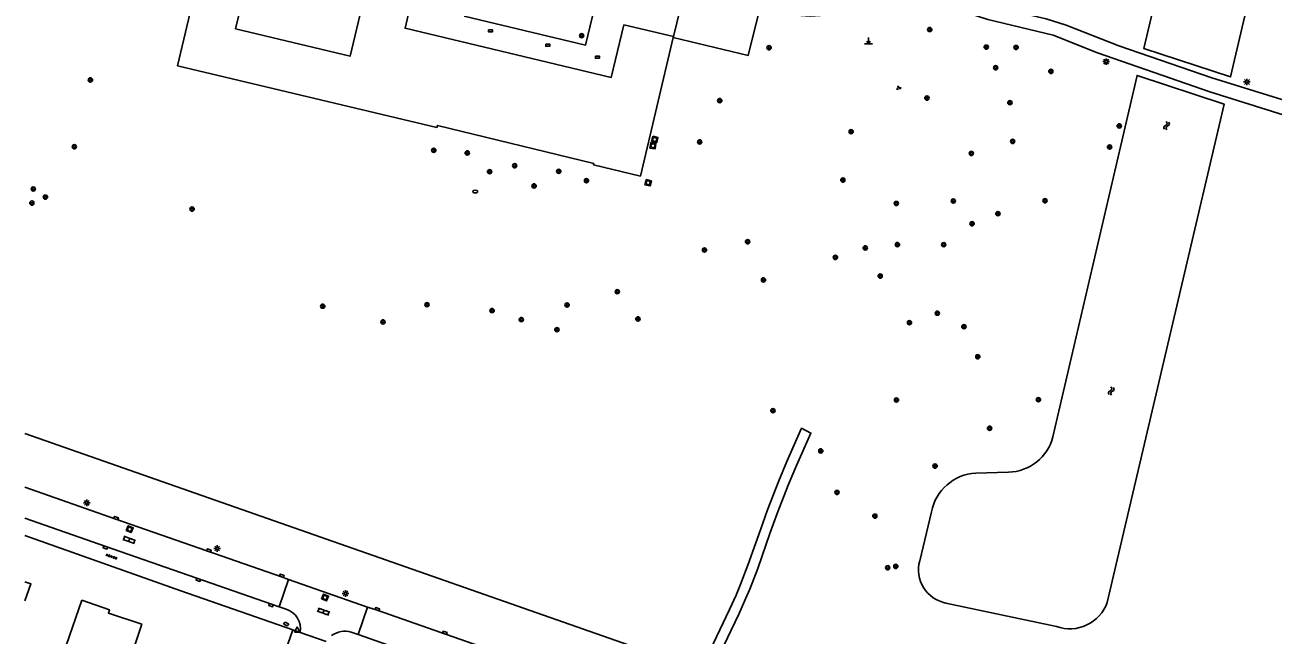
# Model space of a CAD drawing. Extents: x 131000 to 133014, y 396499 to 399001.
# Drawn here: x 131000 to 131235.1, y 396908.1 to 397023 of the extents above; entities that cross this region are included whole.
import ezdxf

# ---------------------------------------------------------------- set-up
doc = ezdxf.new("R2010")
doc.units = 0
for name, color, linetype in [('gg-bbg-gedigitaliseerde bebouwing', 7, 'Continuous'), ('gg-bbg-hoofdgebouw', 7, 'Continuous'), ('gg-bbg-onder overbouw', 7, 'Continuous'), ('gg-bbg-pand overbouw', 7, 'Continuous'), ('gg-knt-onverhard', 7, 'Continuous'), ('gg-knt-verharding', 7, 'Continuous'), ('gg-kntw-beschoeiing', 7, 'Continuous'), ('gt-grn-groengrens', 7, 'Continuous'), ('gt-grn-weggrens', 7, 'Continuous'), ('gt-symb-boom', 7, 'Continuous'), ('gt-symb-brandkraan', 7, 'Continuous'), ('gt-symb-groenvak', 7, 'Continuous'), ('gt-symb-klinker verharding', 7, 'Continuous'), ('gt-symb-kolk', 7, 'Continuous'), ('gt-symb-kolk center center', 7, 'Continuous'), ('gt-symb-lichtmast', 7, 'Continuous'), ('gt-symb-markant object', 7, 'Continuous'), ('gt-symb-rioolschacht', 7, 'Continuous'), ('gt-symb-tegel verharding', 7, 'Continuous'), ('gt-symb-waterafsluiter', 7, 'Continuous'), ('gt-symb-watersymbool', 7, 'Continuous')]:
    doc.layers.add(name, color=color, linetype=linetype)

# ---------------------------------------------------------------- blocks, each defined once
blk = doc.blocks.new('gt0-BOOM')
at = {"layer": 'gt-symb-boom'}
for radius in [0.4, 0.2]:
    blk.add_circle((0, 0), radius, dxfattribs=at)
blk = doc.blocks.new('gt0-WA')
at = {"layer": 'gt-symb-watersymbool'}
for centre, start, end in [((-0.32, 0.02), 28.0725, 151.9275), ((0.43, 0.42), 208.0725, 331.9275), ((-0.32, -0.43), 28.0725, 151.9275), ((0.43, -0.03), 208.0725, 331.9275)]:
    blk.add_arc(centre, 0.425, start, end, dxfattribs=at)
blk = doc.blocks.new('gt0-MARKOB')
at = {"layer": 'gt-symb-markant object'}
for p, q in [((-0.75, 0), (0.75, 0)), ((0, 0), (-0.3, 0.52)), ((0, 0), (0, 1.2)), ((0, 0), (0.3, 0.52))]:
    blk.add_line(p, q, dxfattribs=at)
blk = doc.blocks.new('gt0-GRVAK')
at = {"layer": 'gt-symb-groenvak'}
for p, q in [((-0.11, 0.19), (-0.23, 0.24)), ((-0.18, 0.15), (0.09, 0.15)), ((-0.09, 0.21), (-0.16, 0.32)), ((-0.05, 0.21), (-0.05, 0.39)), ((0, 0.21), (0.06, 0.32)), ((0.02, 0.19), (0.13, 0.24)), ((0.26, -0.05), (0.2, 0.06)), ((0.3, -0.05), (0.3, 0.13)), ((0.35, -0.05), (0.41, 0.06)), ((-0.24, -0.23), (-0.36, -0.18)), ((-0.32, -0.26), (-0.05, -0.26)), ((-0.23, -0.21), (-0.29, -0.09)), ((-0.18, -0.2), (-0.18, -0.02)), ((-0.14, -0.21), (-0.07, -0.09)), ((-0.12, -0.23), (0, -0.18)), ((0.24, -0.07), (0.12, -0.02)), ((0.17, -0.11), (0.44, -0.11)), ((0.37, -0.07), (0.49, -0.02))]:
    blk.add_line(p, q, dxfattribs=at)
blk = doc.blocks.new('gt0-LMAST')
at = {"layer": 'gt-symb-lichtmast'}
for p, q in [((-0.18, 0.17), (-0.45, 0.44)), ((-0.01, 0.25), (-0.01, 0.62)), ((0.17, 0.17), (0.44, 0.44)), ((-0.26, 0), (-0.63, 0)), ((-0.18, -0.18), (-0.45, -0.45)), ((-0.01, -0.25), (-0.01, -0.63)), ((0.44, -0.45), (0.17, -0.18)), ((0.24, 0), (0.62, 0))]:
    blk.add_line(p, q, dxfattribs=at)
blk.add_circle((-0.01, 0), 0.25, dxfattribs=at)
blk = doc.blocks.new('gt0-KOLKCC')
at = {"layer": 'gt-symb-kolk center center'}
blk.add_lwpolyline([(-0.37, 0.2), (0.38, 0.2), (0.38, -0.2), (-0.37, -0.2)], close=True, dxfattribs=at)
blk = doc.blocks.new('gt0-KOLK')
at = {"layer": 'gt-symb-kolk'}
blk.add_lwpolyline([(0, 0), (0.38, 0), (0.38, 0.4), (-0.38, 0.4), (-0.38, 0), (0, 0)], dxfattribs=at)
blk = doc.blocks.new('gt0-BR')
at = {"layer": 'gt-symb-brandkraan'}
for centre, radius, start, end in [((-0.24, 0), 0.206, 107.5669, 252.4331), ((0.6, -2.66), 3, 106.892, 107.5669), ((0, -0.69), 0.938, 73.108, 106.892), ((-0.6, -2.66), 3, 72.4331, 73.108), ((0.24, 0), 0.206, 287.567, 72.4331), ((0.6, 2.66), 3, 252.4331, 253.108), ((0, 0.69), 0.938, 253.108, 286.8921), ((-0.6, 2.66), 3, 286.8921, 287.567)]:
    blk.add_arc(centre, radius, start, end, dxfattribs=at)
blk = doc.blocks.new('gt0-RS')
at = {"layer": 'gt-symb-rioolschacht'}
blk.add_lwpolyline([(-0.5, -0.5), (0.5, -0.5), (0.5, 0.5), (-0.5, 0.5)], close=True, dxfattribs=at)
blk.add_circle((0, 0), 0.375, dxfattribs=at)
blk = doc.blocks.new('gt0-WAFSL')
at = {"layer": 'gt-symb-waterafsluiter'}
for p, q in [((-0.5, -0.33), (0, 0.67)), ((0, 0.67), (0.5, -0.33)), ((0.5, -0.33), (-0.5, -0.33))]:
    blk.add_line(p, q, dxfattribs=at)
blk = doc.blocks.new('gt0-KL1')
at = {"layer": 'gt-symb-klinker verharding'}
for p, q in [((-1.15, 0.3), (1.15, 0.3)), ((-1, -0.3), (-1, 0.3)), ((-0.5, 0.3), (-0.5, 0.45)), ((0, -0.3), (0, 0.3)), ((0.5, 0.3), (0.5, 0.45)), ((1, -0.3), (1, 0.3)), ((-1.15, -0.3), (1.15, -0.3)), ((-0.5, -0.45), (-0.5, -0.3)), ((0.5, -0.45), (0.5, -0.3))]:
    blk.add_line(p, q, dxfattribs=at)
blk = doc.blocks.new('gt0-TEG1')
at = {"layer": 'gt-symb-tegel verharding'}
for p, q in [((-1.12, 0), (1.12, 0)), ((-0.9, -0.25), (-0.9, 0.25)), ((-0.45, -0.25), (-0.45, 0.25)), ((0, -0.25), (0, 0.25)), ((0.45, -0.25), (0.45, 0.25)), ((0.9, -0.25), (0.9, 0.25))]:
    blk.add_line(p, q, dxfattribs=at)

msp = doc.modelspace()

# ---------------------------------------------------------------- linework, layer by layer
at = {"layer": 'gg-bbg-gedigitaliseerde bebouwing'}
msp.add_line((131007.74, 396906.1), (131010.7, 396914.65), dxfattribs=at)
for points in [[(131039.68, 397022.22), (131041.14, 397028.35), (131042.11, 397028.12), (131045.74, 397043.4), (131044.76, 397043.63), (131046.26, 397049.95), (131067.86, 397044.83), (131061.28, 397017.1), (131039.68, 397022.22)], [(131022.01, 396910.13), (131018.27, 396898.73), (131010.66, 396901.33), (131011.4, 396903.49)]]:
    msp.add_lwpolyline(points, dxfattribs=at)
at = {"layer": 'gg-bbg-hoofdgebouw'}
msp.add_line((131122.12, 397020.62), (131122.16, 397020.77), dxfattribs=at)
for points in [[(131044.2, 397080.34), (131028.76, 397015.29), (131077.6, 397003.65), (131077.71, 397004.05), (131107.14, 396996.86), (131107.08, 396996.63), (131115.92, 396994.51), (131122.12, 397020.62)], [(131112.77, 397023.01), (131110.42, 397013.08), (131071.59, 397022.34), (131072.68, 397027.01)], [(131000, 396914.52), (131001.11, 396917.7), (131000, 396918.08)], [(131022.01, 396910.13), (131015.71, 396912.2), (131015.92, 396912.84), (131010.7, 396914.65)]]:
    msp.add_lwpolyline(points, dxfattribs=at)
at = {"layer": 'gg-bbg-onder overbouw'}
msp.add_line((131122.16, 397020.77), (131112.77, 397023.01), dxfattribs=at)
at = {"layer": 'gg-bbg-pand overbouw'}
msp.add_line((131125.44, 397034.54), (131122.16, 397020.77), dxfattribs=at)
at = {"layer": 'gg-knt-onverhard'}
msp.add_lwpolyline([(131129.39, 396901.11), (131130.81, 396904.4), (131134.51, 396912.15), (131135.74, 396914.88), (131136.52, 396916.73), (131138.01, 396920.59), (131140.32, 396927.17), (131141.69, 396930.93), (131143.77, 396936.32), (131145.31, 396940.01), (131148.02, 396946.11), (131146.29, 396947.01), (131143.52, 396940.78), (131141.98, 396937.09), (131139.87, 396931.64), (131138.51, 396927.88), (131136.18, 396921.25), (131134.71, 396917.44), (131133.93, 396915.6), (131132.69, 396912.86), (131129.04, 396905.2), (131127.4, 396901.43)], dxfattribs=at)
at = {"layer": 'gg-knt-verharding'}
for p, q in [((131047.85, 396913.39), (131049.64, 396918.56)), ((131049.64, 396918.56), (131064.53, 396913.34)), ((131049.2, 396912.92), (131047.85, 396913.39)), ((131062.73, 396908.15), (131064.53, 396913.34)), ((131051.81, 396908.58), (131050.45, 396909.03)), ((131061.45, 396908.61), (131062.73, 396908.15))]:
    msp.add_line(p, q, dxfattribs=at)
for points in [[(131163.69, 397036.45), (131166.83, 397033.44), (131169.01, 397032), (131175.39, 397028.88), (131180.31, 397027.1), (131184.51, 397025.91), (131192.34, 397024.12), (131196.12, 397022.93), (131206, 397019.01), (131223.57, 397013), (131247.3, 397005.64), (131253.35, 397004.07), (131259.13, 397002.91), (131272.19, 397001), (131278, 397000)], [(131109.47, 397035.36), (131105.6, 397019.16), (131082.71, 397024.62)], [(131138.39, 397026.06), (131143.5, 397024.95), (131147.91, 397024.64), (131150.75, 397024.81), (131153.7, 397025.16), (131156.3, 397025.69), (131165.81, 397028.13), (131168.61, 397028.57), (131169.98, 397028.3), (131171.23, 397027.94), (131176.88, 397025.42), (131181.34, 397023.99), (131193.69, 397021.02), (131202.04, 397017.72), (131223.14, 397010.34), (131240.21, 397005.04), (131247.32, 397002.96), (131253.64, 397001.44), (131260.28, 397000)], [(131122.12, 397020.62), (131136.22, 397017.23), (131138.39, 397026.06)], [(131000, 396935.89), (131017.12, 396929.91), (131048.3, 396919.05), (131049.64, 396918.56)], [(131000, 396930.08), (131015.22, 396924.75), (131046.42, 396913.9), (131047.85, 396913.39)], [(131000, 396926.83), (131029.33, 396916.39), (131050.45, 396909.03)], [(131064.53, 396913.34), (131066.31, 396912.74), (131109.45, 396897.6), (131125.49, 396891.95)], [(131050.45, 396909.03), (131032.67, 396858.06), (131026.11, 396839.41), (131024.87, 396835.79)], [(131196.34, 396861.29), (131193.8, 396862.19), (131161.43, 396873.55), (131142.49, 396880.22), (131124.14, 396886.61), (131107.63, 396892.43), (131077.21, 396903.1), (131062.73, 396908.15)]]:
    msp.add_lwpolyline(points, dxfattribs=at)
for centre, radius, start, end in [((131048.07, 396909.28), 3.81, 349.3475, 72.7003), ((131060.22, 396904.73), 4.06, 72.3488, 127.3042)]:
    msp.add_arc(centre, radius, start, end, dxfattribs=at)
at = {"layer": 'gg-kntw-beschoeiing'}
for p, q in [((131206.33, 397000), (131193.62, 396945.41)), ((131206.33, 397000), (131193.62, 396945.41)), ((131203.84, 396914.21), (131223.98, 397000)), ((131203.84, 396914.21), (131223.98, 397000)), ((131185.26, 396938.73), (131179.09, 396938.57)), ((131185.26, 396938.73), (131179.09, 396938.57)), ((131170.75, 396931.3), (131168.52, 396922.05)), ((131170.75, 396931.3), (131168.52, 396922.05)), ((131173.46, 396914.1), (131194.3, 396909.68)), ((131173.46, 396914.1), (131194.3, 396909.68))]:
    msp.add_line(p, q, dxfattribs=at)
for points in [[(131242.32, 397078.13), (131227.07, 397013.16), (131210.75, 397018.5), (131218.5, 397051.49)], [(131242.32, 397078.13), (131227.07, 397013.16), (131210.75, 397018.5), (131218.5, 397051.49)], [(131206.33, 397000), (131209.46, 397013.47), (131225.87, 397008.04), (131223.98, 397000)], [(131206.33, 397000), (131209.46, 397013.47), (131225.87, 397008.04), (131223.98, 397000)]]:
    msp.add_lwpolyline(points, dxfattribs=at)
for centre, radius, start, end in [((131185, 396947.63), 8.9, 271.6869, 345.5541), ((131185, 396947.63), 8.9, 271.6869, 345.5541), ((131179.57, 396929.6), 8.98, 93.0723, 169.0696), ((131179.57, 396929.6), 8.98, 93.0723, 169.0696), ((131174.66, 396920.36), 6.37, 164.639, 259.0887), ((131174.66, 396920.36), 6.37, 164.639, 259.0887), ((131196.81, 396916.71), 7.46, 250.3441, 340.4505), ((131196.81, 396916.71), 7.46, 250.3441, 340.4505)]:
    msp.add_arc(centre, radius, start, end, dxfattribs=at)
at = {"layer": 'gt-grn-groengrens'}
msp.add_line((131000, 396946), (131127.4, 396901.43), dxfattribs=at)
at = {"layer": 'gt-grn-weggrens'}
msp.add_line((131051.81, 396908.58), (131056.76, 396906.83), dxfattribs=at)

# ---------------------------------------------------------------- block references
at = {"layer": 'gt-symb-boom'}
for p in [(131104.85, 397020.94), (131170.42, 397022.1), (131140.16, 397018.66), (131181.06, 397018.78), (131186.67, 397018.72), (131182.83, 397014.9), (131193.23, 397014.21), (131012.33, 397012.61), (131169.88, 397009.18), (131130.86, 397008.71), (131185.51, 397008.33), (131155.61, 397002.86), (131206.11, 397003.95), (131009.3, 397000.02), (131127.08, 397000.93), (131186.03, 397001.02), (131204.28, 396999.98), (131077, 396999.35), (131083.3, 396998.86), (131178.25, 396998.76), (131087.51, 396995.33), (131092.24, 396996.44), (131100.54, 396995.39), (131105.76, 396993.64), (131154.05, 396993.75), (131001.57, 396992.07), (131003.85, 396990.53), (131095.89, 396992.65), (131001.3, 396989.41), (131031.47, 396988.29), (131164.12, 396989.34), (131174.85, 396989.81), (131192.12, 396989.86), (131183.26, 396987.42), (131178.39, 396985.53), (131136.1, 396982.13), (131158.26, 396980.97), (131164.34, 396981.6), (131173.04, 396981.59), (131127.99, 396980.58), (131152.65, 396979.18), (131139.1, 396974.95), (131161.08, 396975.67), (131111.57, 396972.73), (131056.09, 396970), (131075.72, 396970.28), (131102.11, 396970.23), (131067.44, 396967.04), (131087.98, 396969.18), (131093.48, 396967.49), (131115.45, 396967.61), (131166.6, 396966.89), (131171.84, 396968.68), (131100.19, 396965.58), (131176.85, 396966.14), (131179.47, 396960.47), (131164.15, 396952.34), (131190.89, 396952.39), (131140.88, 396950.33), (131181.69, 396947.01), (131149.9, 396942.74), (131171.42, 396939.89), (131152.95, 396934.93), (131160.08, 396930.46), (131162.49, 396920.74), (131164.02, 396921)]:
    msp.add_blockref('gt0-BOOM', p, dxfattribs=at)
at = {"layer": 'gt-symb-brandkraan'}
msp.add_blockref('gt0-BR', (131084.8, 396991.57), dxfattribs=at)
at = {"layer": 'gt-symb-brandkraan', "rotation": 158.7198336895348}
msp.add_blockref('gt0-BR', (131049.2, 396910.16), dxfattribs=at)
at = {"layer": 'gt-symb-groenvak'}
msp.add_blockref('gt0-GRVAK', (131164.54, 397011.1), dxfattribs=at)
at = {"layer": 'gt-symb-klinker verharding', "rotation": -19.21431186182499}
for p in [(131019.63, 396926), (131056.23, 396912.49)]:
    msp.add_blockref('gt0-KL1', p, dxfattribs=at)
at = {"layer": 'gt-symb-kolk'}
for p, rotation in [((131017.12, 396929.91), -19.26841496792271), ((131015.22, 396924.75), 160.85862621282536), ((131034.58, 396923.82), -19.214311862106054), ((131032.72, 396918.68), 160.78568813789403), ((131048.3, 396919.05), -19.14137379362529), ((131046.42, 396913.9), 160.11483488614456), ((131066.31, 396912.74), -18.724868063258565), ((131079.02, 396908.28), -19.322482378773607)]:
    msp.add_blockref('gt0-KOLK', p, dxfattribs=dict(at, rotation=rotation))
at = {"layer": 'gt-symb-kolk center center'}
for p in [(131087.68, 397021.84), (131098.47, 397019.15), (131107.83, 397016.9)]:
    msp.add_blockref('gt0-KOLKCC', p, dxfattribs=at)
at = {"layer": 'gt-symb-lichtmast'}
for p in [(131203.65, 397016.05), (131230.17, 397012.22), (131011.64, 396932.95), (131036.19, 396924.39), (131060.36, 396915.91)]:
    msp.add_blockref('gt0-LMAST', p, dxfattribs=at)
at = {"layer": 'gt-symb-markant object'}
msp.add_blockref('gt0-MARKOB', (131158.88, 397019.4), dxfattribs=at)
at = {"layer": 'gt-symb-rioolschacht'}
for p, rotation in [((131118.28, 397000.2), -8.340866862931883), ((131118.62, 397001.39), -102.71533698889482), ((131117.37, 396993.24), -14.119602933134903), ((131019.73, 396928.01), -22.205643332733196), ((131056.53, 396915.14), -22.38636556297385)]:
    msp.add_blockref('gt0-RS', p, dxfattribs=dict(at, rotation=rotation))
at = {"layer": 'gt-symb-tegel verharding', "rotation": -19.21431186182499}
msp.add_blockref('gt0-TEG1', (131016.31, 396922.84), dxfattribs=at)
at = {"layer": 'gt-symb-waterafsluiter'}
msp.add_blockref('gt0-WAFSL', (131051.25, 396908.94), dxfattribs=at)
at = {"layer": 'gt-symb-watersymbool'}
for p, rotation in [((131215.01, 397003.94), 77.81315978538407), ((131204.58, 396953.97), 76.75619797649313)]:
    msp.add_blockref('gt0-WA', p, dxfattribs=dict(at, rotation=rotation))

doc.saveas('drawing.dxf')
